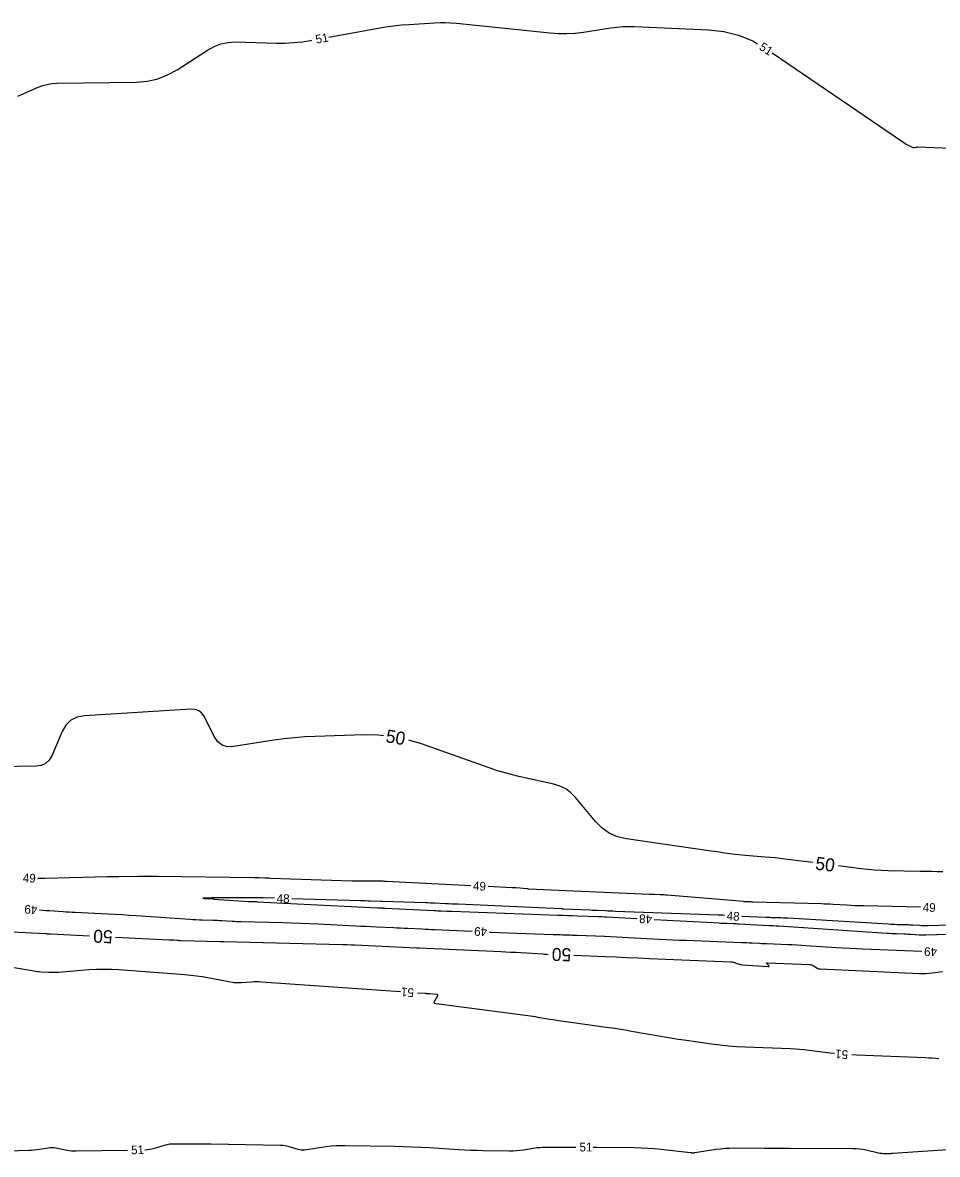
# Model space of a CAD drawing. Extents: x 2384780 to 2405861, y 547869 to 573706.
# Drawn here: x 2395034.3 to 2395245.6, y 552566.5 to 552827.9 of the extents above; entities that cross this region are included whole.
import ezdxf

# ---------------------------------------------------------------- set-up
doc = ezdxf.new("R2010")
doc.units = 0
doc.layers.add('Old_Level_60', color=7, linetype='Continuous')
doc.layers.add('Old_Level_61', color=7, linetype='Continuous')

msp = doc.modelspace()

# ---------------------------------------------------------------- linework, layer by layer
at = {"layer": 'Old_Level_60'}
for points in [[(2395105.07075, 552824.57025), (2395116.4515, 552826.635), (2395118.229, 552826.93), (2395120.01275, 552827.17175), (2395121.80325, 552827.36025), (2395123.6, 552827.495), (2395129.48, 552827.8485), (2395130.7395, 552827.89875), (2395131.99775, 552827.89775), (2395133.25525, 552827.8455), (2395134.51125, 552827.74225), (2395156.10675, 552825.52475), (2395158.05175, 552825.387), (2395159.99375, 552825.37325), (2395161.93275, 552825.484), (2395163.8685, 552825.719), (2395170.187, 552826.68925), (2395171.54275, 552826.864), (2395172.90225, 552826.97225), (2395174.2655, 552827.014), (2395175.63225, 552826.9895), (2395192.68975, 552826.26875), (2395196.26575, 552825.87625), (2395199.68425, 552825.0075), (2395202.9445, 552823.662), (2395204.00475, 552823.0395)], [(2395033.22275, 552810.93275), (2395037.96675, 552812.97575), (2395038.99475, 552813.361), (2395040.045, 552813.641), (2395041.118, 552813.816), (2395042.2135, 552813.88575), (2395060.64975, 552814.17225), (2395063.14775, 552814.3805), (2395065.54275, 552814.9265), (2395067.83475, 552815.81), (2395070.024, 552817.031), (2395077.00725, 552821.571), (2395078.5395, 552822.4165), (2395080.144, 552823.00775), (2395081.82025, 552823.3445), (2395083.5685, 552823.4265), (2395092.90775, 552823.19075), (2395094.905, 552823.19125), (2395096.8945, 552823.29375), (2395098.876, 552823.498), (2395100.84975, 552823.8045), (2395101.135, 552823.85625)], [(2395207.3955, 552820.92175), (2395237.57375, 552800.3625), (2395237.84225, 552800.185), (2395238.115, 552800.015), (2395238.39225, 552799.85225), (2395238.67425, 552799.697), (2395239.7775, 552799.109), (2395239.89025, 552799.06075), (2395240.00575, 552799.03425), (2395240.12425, 552799.03), (2395240.2455, 552799.04775), (2395240.64675, 552799.14125), (2395240.733, 552799.15825), (2395240.81975, 552799.1695), (2395240.90725, 552799.175), (2395240.995, 552799.1745), (2395279.298, 552797.68525)], [(2395137.82675, 552628.55075), (2395118.348, 552629.518), (2395118.16975, 552629.527), (2395117.9915, 552629.53575), (2395117.81325, 552629.5445), (2395117.635, 552629.5535), (2395117.05275, 552629.5825), (2395116.928, 552629.58775), (2395116.80325, 552629.5915), (2395116.67825, 552629.59325), (2395116.55325, 552629.5935), (2395113.19925, 552629.577), (2395112.48075, 552629.57675), (2395111.762, 552629.5835), (2395111.0435, 552629.59725), (2395110.32525, 552629.61775), (2395091.57975, 552630.24525), (2395091.252, 552630.25625), (2395090.9245, 552630.26675), (2395090.597, 552630.277), (2395090.2695, 552630.287), (2395088.958, 552630.32625), (2395088.8495, 552630.32875), (2395088.74075, 552630.3305), (2395088.63225, 552630.331), (2395088.52375, 552630.33025), (2395088.169, 552630.3265), (2395088.093, 552630.326), (2395088.017, 552630.326), (2395087.941, 552630.3265), (2395087.865, 552630.3275), (2395065.496, 552630.68575), (2395064.40125, 552630.699), (2395063.3065, 552630.703), (2395062.21175, 552630.69825), (2395061.117, 552630.68425), (2395056.52725, 552630.60775), (2395056.26775, 552630.60425), (2395056.0085, 552630.60275), (2395055.749, 552630.60275), (2395055.4895, 552630.60475), (2395054.64225, 552630.61375), (2395054.46075, 552630.615), (2395054.27925, 552630.6145), (2395054.0975, 552630.61225), (2395053.916, 552630.6085), (2395039.485, 552630.2335), (2395039.051, 552630.22575), (2395038.617, 552630.22425), (2395038.183, 552630.2295), (2395037.87375, 552630.23775)], [(2395241.6845, 552623.5635), (2395228.495, 552623.86375), (2395227.5305, 552623.89), (2395226.5665, 552623.9255), (2395225.60275, 552623.97025), (2395224.6395, 552624.02375), (2395221.49325, 552624.2135), (2395220.81875, 552624.2515), (2395220.14425, 552624.284), (2395219.4695, 552624.311), (2395218.7945, 552624.33225), (2395202.9785, 552624.7715), (2395202.76525, 552624.77775), (2395202.55225, 552624.78425), (2395202.339, 552624.7915), (2395202.126, 552624.79925), (2395201.42975, 552624.825), (2395201.28075, 552624.8315), (2395201.13175, 552624.83975), (2395200.98275, 552624.8495), (2395200.834, 552624.86125), (2395183.18825, 552626.3445), (2395182.781, 552626.37625), (2395182.37325, 552626.40325), (2395181.96525, 552626.425), (2395181.557, 552626.442), (2395180.2225, 552626.48975), (2395179.93675, 552626.50025), (2395179.65075, 552626.51125), (2395179.365, 552626.523), (2395179.079, 552626.5355), (2395151.17125, 552627.77625), (2395151.12975, 552627.77825), (2395151.08825, 552627.78075), (2395151.047, 552627.7835), (2395151.0055, 552627.787), (2395150.8705, 552627.7985), (2395150.84175, 552627.801), (2395150.81275, 552627.8035), (2395150.78375, 552627.80575), (2395150.755, 552627.80825), (2395148.2695, 552628.02075), (2395148.17275, 552628.02875), (2395148.076, 552628.036), (2395147.979, 552628.0425), (2395147.88225, 552628.04825), (2395147.5655, 552628.06625), (2395147.49775, 552628.07), (2395147.42975, 552628.0735), (2395147.362, 552628.077), (2395147.294, 552628.0805), (2395141.82175, 552628.35225)], [(2395092.5185, 552625.64), (2395089.95725, 552625.71675), (2395088.65925, 552625.749), (2395087.36125, 552625.76825), (2395086.063, 552625.77425), (2395084.7645, 552625.767), (2395078.88175, 552625.705), (2395078.7935, 552625.7045), (2395078.705, 552625.7045), (2395078.61675, 552625.705), (2395078.52825, 552625.706), (2395078.2395, 552625.71075), (2395078.17775, 552625.7115), (2395078.11575, 552625.71175), (2395078.054, 552625.7115), (2395077.992, 552625.7105), (2395076.2985, 552625.68225), (2395076.02625, 552625.67375), (2395075.93525, 552625.6605), (2395076.02525, 552625.6425), (2395076.29675, 552625.6195)], [(2395076.29675, 552625.6195), (2395078.34575, 552625.476), (2395078.36325, 552625.475), (2395078.38075, 552625.474), (2395078.39825, 552625.47325), (2395078.41575, 552625.47275), (2395078.47275, 552625.4715), (2395078.485, 552625.471), (2395078.49725, 552625.4705), (2395078.5095, 552625.47), (2395078.52175, 552625.46925), (2395086.52225, 552624.92375), (2395086.71925, 552624.9115), (2395086.9165, 552624.90125), (2395087.11375, 552624.89325), (2395087.311, 552624.8875), (2395087.95575, 552624.87225), (2395088.09375, 552624.8685), (2395088.232, 552624.86375), (2395088.37, 552624.85825), (2395088.508, 552624.85175), (2395116.36225, 552623.4555), (2395116.53125, 552623.447), (2395116.70025, 552623.439), (2395116.8695, 552623.431), (2395117.0385, 552623.42325), (2395117.591, 552623.398), (2395117.70925, 552623.39275), (2395117.8275, 552623.387), (2395117.946, 552623.38125), (2395118.06425, 552623.3755), (2395129.379, 552622.809), (2395129.78175, 552622.78925), (2395130.1845, 552622.76975), (2395130.58725, 552622.75075), (2395130.99, 552622.73225), (2395132.30575, 552622.67275), (2395132.58775, 552622.66025), (2395132.86975, 552622.6485), (2395133.15175, 552622.6375), (2395133.434, 552622.62725), (2395157.96625, 552621.75475), (2395159.08675, 552621.715), (2395160.20725, 552621.67525), (2395161.328, 552621.63525), (2395162.4485, 552621.5955), (2395167.2845, 552621.4235), (2395167.48125, 552621.4165), (2395167.67775, 552621.40925), (2395167.87425, 552621.402), (2395168.071, 552621.39475), (2395168.71325, 552621.37025), (2395168.85075, 552621.36475), (2395168.9885, 552621.35875), (2395169.126, 552621.35225), (2395169.2635, 552621.345), (2395176.1835, 552620.97025)], [(2395196.4405, 552621.68125), (2395196.391, 552621.6855), (2395196.039, 552621.71275), (2395195.68675, 552621.736), (2395195.33425, 552621.755), (2395194.9815, 552621.76975), (2395171.23425, 552622.61675), (2395170.65775, 552622.638), (2395170.0815, 552622.66025), (2395169.50525, 552622.684), (2395168.929, 552622.709), (2395167.0465, 552622.79275), (2395166.64325, 552622.81075), (2395166.24, 552622.82875), (2395165.8365, 552622.84675), (2395165.43325, 552622.865), (2395159.33925, 552623.1405), (2395159.27575, 552623.14325), (2395159.2125, 552623.146), (2395159.149, 552623.149), (2395159.08575, 552623.15175), (2395158.8785, 552623.161), (2395158.83425, 552623.163), (2395158.79, 552623.165), (2395158.7455, 552623.167), (2395158.70125, 552623.169), (2395134.949, 552624.242), (2395134.205, 552624.276), (2395133.461, 552624.31025), (2395132.71675, 552624.34475), (2395131.97275, 552624.37975), (2395129.54225, 552624.495), (2395129.0215, 552624.5185), (2395128.5005, 552624.54), (2395127.9795, 552624.559), (2395127.4585, 552624.57575), (2395117.361, 552624.88025), (2395117.3345, 552624.88125), (2395117.30825, 552624.88225), (2395117.28175, 552624.88325), (2395117.25525, 552624.8845), (2395117.169, 552624.8885), (2395117.1505, 552624.8895), (2395117.132, 552624.89025), (2395117.1135, 552624.89075), (2395117.095, 552624.8915), (2395114.562, 552624.97625), (2395114.01925, 552624.99425), (2395113.47625, 552625.01175), (2395112.9335, 552625.02875), (2395112.3905, 552625.04525), (2395096.51675, 552625.5205)], [(2395038.25375, 552622.93675), (2395038.9075, 552622.90025), (2395039.71175, 552622.85175), (2395040.51575, 552622.79975), (2395043.714, 552622.58575), (2395044.39925, 552622.5415), (2395045.085, 552622.50025), (2395045.77075, 552622.462), (2395046.45675, 552622.42675), (2395054.04925, 552622.05375), (2395055.676, 552621.9695), (2395057.30225, 552621.877), (2395058.928, 552621.77575), (2395060.553, 552621.66625), (2395072.951, 552620.79825), (2395073.68325, 552620.75125), (2395074.41575, 552620.71275), (2395075.149, 552620.6825), (2395075.88225, 552620.661), (2395078.27875, 552620.604), (2395078.79225, 552620.589), (2395079.30525, 552620.56825), (2395079.81825, 552620.542), (2395080.33075, 552620.50975), (2395082.7265, 552620.3465), (2395083.24, 552620.31425), (2395083.75375, 552620.28775), (2395084.26775, 552620.267), (2395084.782, 552620.252), (2395094.38125, 552620.023), (2395096.438, 552619.967), (2395098.49425, 552619.89775), (2395100.55, 552619.815), (2395102.605, 552619.71875), (2395111.27875, 552619.284), (2395112.47125, 552619.22475), (2395113.66375, 552619.16725), (2395114.85625, 552619.111), (2395116.049, 552619.05625), (2395119.94525, 552618.87925), (2395120.78, 552618.841), (2395121.61475, 552618.80175), (2395122.44975, 552618.76125), (2395123.28425, 552618.72), (2395126.60975, 552618.5535), (2395127.3225, 552618.51825), (2395128.03525, 552618.484), (2395128.74775, 552618.4505), (2395129.4605, 552618.41775), (2395138.1235, 552618.0255)], [(2395180.1775, 552620.75375), (2395195.151, 552619.94275), (2395195.60825, 552619.919), (2395196.06575, 552619.89725), (2395196.52325, 552619.87725), (2395196.98075, 552619.859), (2395198.4755, 552619.80325), (2395198.796, 552619.7905), (2395199.11625, 552619.7765), (2395199.43625, 552619.76125), (2395199.7565, 552619.74475), (2395206.724, 552619.371), (2395206.94775, 552619.35925), (2395207.1715, 552619.34825), (2395207.3955, 552619.338), (2395207.61925, 552619.3285), (2395208.35075, 552619.2985), (2395208.5075, 552619.2915), (2395208.66425, 552619.28375), (2395208.82075, 552619.27475), (2395208.97725, 552619.26475), (2395233.91175, 552617.5985), (2395234.46525, 552617.56325), (2395235.019, 552617.53175), (2395235.57275, 552617.50375), (2395236.12675, 552617.47925), (2395237.93675, 552617.4055), (2395238.3245, 552617.38825), (2395238.71225, 552617.36875), (2395239.09975, 552617.34675), (2395239.487, 552617.32225), (2395241.32725, 552617.19975), (2395241.7215, 552617.1785), (2395242.11625, 552617.167), (2395242.511, 552617.16525), (2395242.90575, 552617.1735), (2395263.27975, 552617.84925)], [(2395262.622, 552619.8545), (2395243.45625, 552619.3055), (2395242.9685, 552619.297), (2395242.48075, 552619.299), (2395241.993, 552619.312), (2395241.50575, 552619.33575), (2395239.91375, 552619.43125), (2395239.5725, 552619.45), (2395239.23125, 552619.46575), (2395238.88975, 552619.47825), (2395238.54825, 552619.4875), (2395236.2565, 552619.53975), (2395235.7655, 552619.55325), (2395235.27475, 552619.57125), (2395234.784, 552619.594), (2395234.2935, 552619.62125), (2395211.0185, 552621.02525), (2395210.514, 552621.05375), (2395210.00925, 552621.078), (2395209.5045, 552621.09825), (2395208.9995, 552621.11425), (2395207.34925, 552621.16), (2395206.9955, 552621.17025), (2395206.642, 552621.18125), (2395206.2885, 552621.19325), (2395205.935, 552621.206), (2395200.43075, 552621.411)], [(2395142.1195, 552617.84675), (2395142.45875, 552617.83175), (2395144.4745, 552617.748), (2395146.49025, 552617.66875), (2395148.5065, 552617.59475), (2395156.81325, 552617.29925), (2395157.36425, 552617.27975), (2395157.91525, 552617.26025), (2395158.46625, 552617.2405), (2395159.01725, 552617.221), (2395160.817, 552617.157), (2395161.2025, 552617.14325), (2395161.58825, 552617.129), (2395161.974, 552617.11475), (2395162.3595, 552617.10025), (2395168.7145, 552616.8595), (2395170.076, 552616.80525), (2395171.4375, 552616.74525), (2395172.7985, 552616.68), (2395174.1595, 552616.609), (2395181.392, 552616.21725), (2395182.94175, 552616.1365), (2395184.492, 552616.06225), (2395186.04275, 552615.9945), (2395187.5935, 552615.93325), (2395200.44475, 552615.4525), (2395201.0075, 552615.43025), (2395201.56975, 552615.40575), (2395202.13225, 552615.379), (2395202.6945, 552615.35), (2395204.53125, 552615.2515), (2395204.92475, 552615.231), (2395205.3185, 552615.21175), (2395205.712, 552615.19375), (2395206.10575, 552615.177), (2395211.01325, 552614.97575), (2395212.0645, 552614.92925), (2395213.1155, 552614.876), (2395214.16625, 552614.816), (2395215.2165, 552614.749), (2395222.29675, 552614.276), (2395223.81425, 552614.1795), (2395225.33225, 552614.09275), (2395226.85075, 552614.016), (2395228.36975, 552613.949), (2395242.01575, 552613.39175)], [(2395121.5685, 552604.03), (2395089.52525, 552606.2845), (2395088.9465, 552606.3145), (2395088.36775, 552606.323), (2395087.789, 552606.31025), (2395087.2105, 552606.27575), (2395084.82875, 552606.09025), (2395084.6695, 552606.08), (2395084.51025, 552606.07325), (2395084.351, 552606.07075), (2395084.1915, 552606.072), (2395083.67025, 552606.0825), (2395083.55875, 552606.087), (2395083.44775, 552606.096), (2395083.33725, 552606.10925), (2395083.22725, 552606.12725), (2395077.10825, 552607.248), (2395075.795, 552607.471), (2395074.477, 552607.659), (2395073.15475, 552607.81225), (2395071.82775, 552607.93075), (2395056.56475, 552609.09275), (2395054.835, 552609.19075), (2395053.10525, 552609.22125), (2395051.37575, 552609.1845), (2395049.64625, 552609.0805), (2395042.716, 552608.52825), (2395042.14575, 552608.49225), (2395041.57525, 552608.47525), (2395041.00425, 552608.4775), (2395040.43325, 552608.49875), (2395038.5675, 552608.59925), (2395038.16825, 552608.6265), (2395037.77025, 552608.66475), (2395037.3735, 552608.714), (2395036.978, 552608.7745), (2395026.3685, 552610.547)], [(2395221.811, 552589.7695), (2395220.842, 552589.878), (2395215.89425, 552590.4845), (2395214.833, 552590.60325), (2395213.77025, 552590.7), (2395212.7055, 552590.77475), (2395211.639, 552590.82725), (2395201.1815, 552591.23425), (2395199.23225, 552591.33475), (2395197.28725, 552591.48525), (2395195.347, 552591.68525), (2395193.41125, 552591.93475), (2395187.09475, 552592.831), (2395185.74225, 552593.029), (2395184.3915, 552593.2385), (2395183.04275, 552593.46), (2395181.69575, 552593.693), (2395174.91475, 552594.896), (2395173.46075, 552595.14675), (2395172.0045, 552595.384), (2395170.546, 552595.60725), (2395169.08525, 552595.8165), (2395159.3475, 552597.166), (2395158.51775, 552597.28425), (2395157.689, 552597.4085), (2395156.8615, 552597.53925), (2395156.03475, 552597.676), (2395153.3355, 552598.13325), (2395152.75675, 552598.2285), (2395152.177, 552598.31825), (2395151.59675, 552598.40275), (2395151.0155, 552598.48175), (2395129.81325, 552601.26325), (2395129.549, 552601.33625), (2395129.40725, 552601.4695), (2395129.38775, 552601.663), (2395129.49075, 552601.917), (2395130.21725, 552603.17375), (2395130.23075, 552603.20725), (2395130.23175, 552603.23825), (2395130.21975, 552603.267), (2395130.19525, 552603.29325), (2395130.09375, 552603.37575), (2395130.07125, 552603.3915), (2395130.04725, 552603.40325), (2395130.02175, 552603.41125), (2395129.9945, 552603.4155), (2395128.365, 552603.55075), (2395128.3325, 552603.553), (2395128.3, 552603.554), (2395128.26775, 552603.554), (2395128.23525, 552603.55275), (2395128.116, 552603.547), (2395128.09975, 552603.54625), (2395128.0835, 552603.54625), (2395128.06725, 552603.54675), (2395128.051, 552603.5475), (2395127.99775, 552603.55125), (2395127.98625, 552603.55225), (2395127.975, 552603.55325), (2395127.9635, 552603.5545), (2395127.95225, 552603.55575), (2395127.5915, 552603.59875), (2395127.514, 552603.6075), (2395127.4365, 552603.61525), (2395127.359, 552603.62225), (2395127.2815, 552603.62825), (2395125.5585, 552603.7495)], [(2395245.873, 552588.5455), (2395245.111, 552588.62125), (2395244.34775, 552588.684), (2395243.58375, 552588.73325), (2395242.81875, 552588.76975), (2395226.92075, 552589.38825), (2395225.797, 552589.4435)], [(2395014.2845, 552566.77575), (2395035.7785, 552567.44975), (2395036.39975, 552567.479), (2395037.01925, 552567.5275), (2395037.63675, 552567.5955), (2395038.2525, 552567.68275), (2395040.26125, 552567.99925), (2395040.69125, 552568.0485), (2395041.121, 552568.0605), (2395041.55, 552568.03525), (2395041.97825, 552567.97275), (2395044.53075, 552567.48925), (2395045.079, 552567.3995), (2395045.6295, 552567.33825), (2395046.1825, 552567.30525), (2395046.738, 552567.30025), (2395058.52675, 552567.494)], [(2395062.526, 552567.56525), (2395063.07175, 552567.593), (2395063.76825, 552567.678), (2395064.457, 552567.812), (2395065.138, 552567.9945), (2395067.35, 552568.67125), (2395067.82675, 552568.79775), (2395068.309, 552568.8875), (2395068.7965, 552568.94025), (2395069.2895, 552568.956), (2395073.91025, 552568.9315), (2395074.90025, 552568.92475), (2395075.89025, 552568.91525), (2395076.88025, 552568.90275), (2395077.87025, 552568.88775), (2395093.8805, 552568.619), (2395094.44575, 552568.58925), (2395095.0045, 552568.519), (2395095.55675, 552568.4085), (2395096.10225, 552568.2575), (2395097.8735, 552567.6985), (2395098.255, 552567.6005), (2395098.64, 552567.5465), (2395099.02875, 552567.53675), (2395099.421, 552567.5705), (2395104.4725, 552568.2875), (2395105.55625, 552568.4195), (2395106.64275, 552568.50875), (2395107.73175, 552568.55475), (2395108.8235, 552568.558), (2395120.16925, 552568.3675), (2395122.21075, 552568.3215), (2395124.2515, 552568.252), (2395126.29125, 552568.15875), (2395128.33, 552568.042), (2395134.98825, 552567.62225), (2395136.4155, 552567.54125), (2395137.84325, 552567.47775), (2395139.27175, 552567.43175), (2395140.701, 552567.4035), (2395146.71375, 552567.3215), (2395147.5325, 552567.3275), (2395148.34875, 552567.368), (2395149.1625, 552567.443), (2395149.974, 552567.55275), (2395152.6205, 552567.96675), (2395153.1885, 552568.0445), (2395153.758, 552568.1005), (2395154.3295, 552568.1345), (2395154.90275, 552568.14675), (2395161.39675, 552568.16125), (2395162.06725, 552568.16175)], [(2395166.06725, 552568.148), (2395166.963, 552568.1405), (2395175.662, 552568.05675), (2395177.182, 552568.0225), (2395178.69975, 552567.9485), (2395180.215, 552567.83525), (2395181.72775, 552567.68225), (2395188.584, 552566.899), (2395188.683, 552566.889), (2395188.78175, 552566.8815), (2395188.881, 552566.8765), (2395188.98025, 552566.874), (2395189.305, 552566.8695), (2395189.3745, 552566.87025), (2395189.44375, 552566.8735), (2395189.51275, 552566.88), (2395189.5815, 552566.88925), (2395194.472, 552567.65525), (2395195.5215, 552567.79775), (2395196.57425, 552567.8975), (2395197.63025, 552567.95425), (2395198.6895, 552567.968), (2395205.53075, 552567.9185), (2395206.99675, 552567.909), (2395208.46275, 552567.9015), (2395209.92875, 552567.89625), (2395211.39475, 552567.89325), (2395226.085, 552567.8735), (2395226.8545, 552567.85025), (2395227.61875, 552567.783), (2395228.37775, 552567.67175), (2395229.13175, 552567.51625), (2395231.995, 552566.83925), (2395232.3175, 552566.77325), (2395232.64225, 552566.72725), (2395232.969, 552566.70125), (2395233.29825, 552566.69525), (2395234.37675, 552566.70775), (2395234.60775, 552566.71225), (2395234.83875, 552566.71975), (2395235.06975, 552566.7305), (2395235.30025, 552566.7445), (2395250.298, 552567.75875)]]:
    msp.add_lwpolyline(points, dxfattribs=at)
at = {"layer": 'Old_Level_61'}
for points in [[(2395117.64275, 552663.19375), (2395116.54425, 552663.31275), (2395113.13725, 552663.36425), (2395101.92825, 552663.02225), (2395099.52975, 552662.912), (2395097.138, 552662.7275), (2395094.75325, 552662.46925), (2395092.3755, 552662.13675), (2395083.0695, 552660.689), (2395081.6395, 552660.65375), (2395080.4185, 552661.02475), (2395079.407, 552661.8025), (2395078.6045, 552662.987), (2395076.32525, 552667.52025), (2395075.76225, 552668.36175), (2395075.05, 552668.94325), (2395074.18875, 552669.26525), (2395073.17825, 552669.32725), (2395048.633, 552667.793), (2395046.91725, 552667.47775), (2395045.48275, 552666.76375), (2395044.3295, 552665.6515), (2395043.4575, 552664.1405), (2395041.06825, 552658.55375), (2395040.4575, 552657.504), (2395039.64925, 552656.749), (2395038.64375, 552656.289), (2395037.4405, 552656.124), (2395028.54, 552656.0025)], [(2395216.8175, 552633.86875), (2395210.36725, 552634.69475), (2395209.2325, 552634.83225), (2395208.09625, 552634.955), (2395206.95825, 552635.06275), (2395205.819, 552635.1555), (2395202.0945, 552635.434), (2395201.297, 552635.49925), (2395200.50075, 552635.57625), (2395199.7055, 552635.6645), (2395198.9115, 552635.764), (2395195.89325, 552636.165), (2395195.24675, 552636.25175), (2395194.60025, 552636.34075), (2395193.95425, 552636.4315), (2395193.3085, 552636.5245), (2395173.78425, 552639.364), (2395171.695, 552639.85475), (2395169.799, 552640.69075), (2395168.09675, 552641.872), (2395166.58825, 552643.39875), (2395161.9765, 552648.95025), (2395160.923, 552650.033), (2395159.73925, 552650.9025), (2395158.42525, 552651.5585), (2395156.98075, 552652.001), (2395148.895, 552653.7995), (2395147.16975, 552654.211), (2395145.45925, 552654.674), (2395143.76375, 552655.18875), (2395142.083, 552655.75525), (2395126.47225, 552661.28225), (2395123.546, 552662.17025)], [(2395246.80775, 552631.748), (2395245.49875, 552631.7705), (2395244.1895, 552631.794), (2395242.8805, 552631.818), (2395241.57125, 552631.84275), (2395234.22, 552631.98375), (2395232.6465, 552632.03525), (2395231.07575, 552632.129), (2395229.50825, 552632.2655), (2395227.944, 552632.44425), (2395222.769, 552633.107)], [(2395022.4155, 552618.32975), (2395039.6505, 552617.48125), (2395039.76875, 552617.47525), (2395039.887, 552617.4685), (2395040.00525, 552617.4615), (2395040.1235, 552617.45375), (2395040.5095, 552617.428), (2395040.59225, 552617.4225), (2395040.675, 552617.4175), (2395040.75775, 552617.413), (2395040.8405, 552617.40875), (2395049.7675, 552616.97025)], [(2395055.76025, 552616.67575), (2395068.19475, 552616.065), (2395068.455, 552616.0515), (2395068.71525, 552616.03675), (2395068.9755, 552616.0205), (2395069.23575, 552616.003), (2395070.08525, 552615.9435), (2395070.26725, 552615.93175), (2395070.4495, 552615.92225), (2395070.632, 552615.91475), (2395070.81425, 552615.90925), (2395079.9715, 552615.692), (2395080.043, 552615.68975), (2395080.11425, 552615.687), (2395080.18575, 552615.68325), (2395080.25725, 552615.67875), (2395080.49025, 552615.663), (2395080.54025, 552615.65975), (2395080.59025, 552615.65725), (2395080.64025, 552615.65525), (2395080.69025, 552615.65375), (2395108.19725, 552614.99725), (2395108.47775, 552614.98975), (2395108.75825, 552614.98025), (2395109.0385, 552614.969), (2395109.31875, 552614.95575), (2395110.2345, 552614.91), (2395110.43075, 552614.90025), (2395110.627, 552614.89075), (2395110.82325, 552614.8815), (2395111.0195, 552614.8725), (2395125.25725, 552614.2265), (2395125.32975, 552614.223), (2395125.40225, 552614.21975), (2395125.47475, 552614.21625), (2395125.54725, 552614.2125), (2395125.78425, 552614.20075), (2395125.835, 552614.19825), (2395125.88575, 552614.19575), (2395125.9365, 552614.1935), (2395125.98725, 552614.191), (2395144.74375, 552613.342), (2395145.9205, 552613.28625), (2395147.097, 552613.22575), (2395148.27325, 552613.16025), (2395149.44925, 552613.09), (2395154.4805, 552612.77825), (2395154.7085, 552612.76275), (2395154.936, 552612.74425), (2395155.1635, 552612.723), (2395155.39075, 552612.699), (2395155.66975, 552612.6675)], [(2395161.6405, 552612.506), (2395168.7885, 552612.1995), (2395171.34675, 552612.08975), (2395173.90475, 552611.98), (2395176.463, 552611.87025), (2395179.021, 552611.7605), (2395197.913, 552610.95025), (2395198.174, 552610.929), (2395198.43125, 552610.888), (2395198.6845, 552610.827), (2395198.93375, 552610.7465), (2395199.74125, 552610.45075), (2395199.91575, 552610.3935), (2395200.093, 552610.349), (2395200.27275, 552610.31675), (2395200.45525, 552610.29725), (2395206.5105, 552609.85575), (2395206.6655, 552609.8605), (2395206.736, 552609.90375), (2395206.7225, 552609.9855), (2395206.6245, 552610.10575), (2395206.1665, 552610.56075), (2395206.098, 552610.6455), (2395206.0885, 552610.70425), (2395206.138, 552610.73725), (2395206.24675, 552610.74425), (2395216.03475, 552610.33525), (2395216.3055, 552610.3065), (2395216.5655, 552610.2435), (2395216.8145, 552610.14625), (2395217.053, 552610.01475), (2395217.81375, 552609.529), (2395217.98075, 552609.43675), (2395218.155, 552609.3685), (2395218.337, 552609.324), (2395218.5265, 552609.3035), (2395241.4505, 552608.27075), (2395242.18825, 552608.25325), (2395242.925, 552608.26775), (2395243.66025, 552608.314), (2395244.39425, 552608.392), (2395246.7895, 552608.699)]]:
    msp.add_lwpolyline(points, dxfattribs=at)

# ---------------------------------------------------------------- texts
at = {"layer": 'Old_Level_60'}
for s, rotation, p in [('51', 10.2828028, (2395102.16575, 552823.02675)), ('51', 328.0118472, (2395204.23825, 552821.77925)), ('49', 358.0223, (2395034.361, 552629.358)), ('49', 357.1568528, (2395138.29625, 552627.52625)), ('48', 358.2851833, (2395092.98475, 552624.62575)), ('49', 177.1417583, (2395037.78475, 552623.963)), ('49', 358.6685944, (2395242.181, 552622.55275)), ('48', 176.8997778, (2395179.736, 552621.77925)), ('48', 356.1259056, (2395196.86575, 552620.62)), ('49', 177.4373444, (2395141.64475, 552618.868)), ('49', 178.4509, (2395245.51975, 552614.248)), ('51', 175.9755639, (2395124.7645, 552604.80775)), ('51', 175.3255583, (2395225.013, 552590.481)), ('51', 1.0204722, (2395059.41075, 552566.50675)), ('51', 359.8023806, (2395162.93, 552567.16325))]:
    msp.add_text(s, height=2, rotation=rotation, dxfattribs=at).set_placement(p)
at = {"layer": 'Old_Level_61'}
for rotation, p in [(350.1656889, (2395118.03125, 552661.72825)), (352.70415, (2395217.26, 552632.3)), (177.1875583, (2395055.19675, 552618.20525)), (178.4508806, (2395161.04475, 552614.07025))]:
    msp.add_text('50', height=3, rotation=rotation, dxfattribs=at).set_placement(p)

doc.saveas('drawing.dxf')
